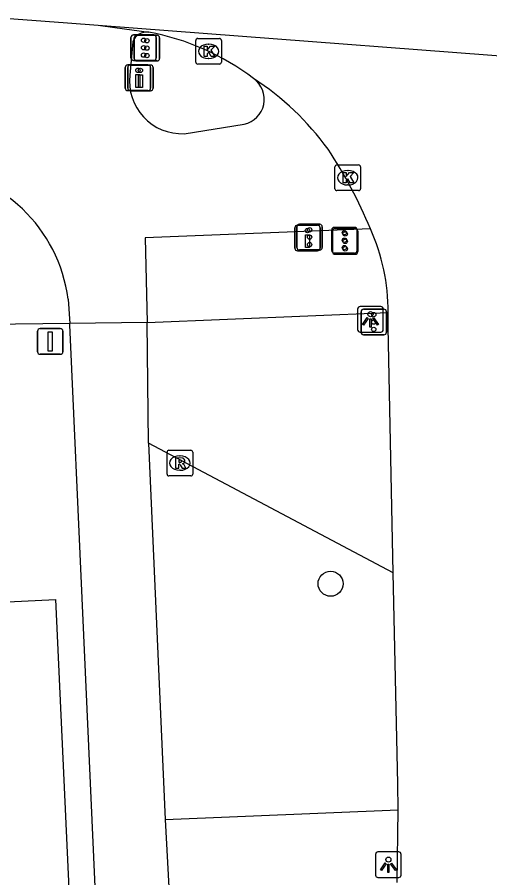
# Model space of a CAD drawing. Extents: x 161355 to 162026, y 386504 to 387459.
# Drawn here: x 161973.09 to 161991.53, y 387394.17 to 387427.72 of the extents above; entities that cross this region are included whole.
import ezdxf

# ---------------------------------------------------------------- set-up
doc = ezdxf.new("R2010")
doc.units = 0
for name, color, linetype in [('IMGEO_Berm_groen', 7, 'Continuous'), ('IMGEO_Boom', 7, 'Continuous'), ('IMGEO_Drukknoppaal', 7, 'Continuous'), ('IMGEO_Fietspad_gesloten', 7, 'Continuous'), ('IMGEO_Fietspad_open', 7, 'Continuous'), ('IMGEO_Kolk', 7, 'Continuous'), ('IMGEO_Lichtpunt', 7, 'Continuous'), ('IMGEO_Loofbos', 7, 'Continuous'), ('IMGEO_Rijbaan_lokaal_gesloten', 7, 'Continuous'), ('IMGEO_Rijbaan_regionaal_gesloten', 7, 'Continuous'), ('IMGEO_Rioolput', 7, 'Continuous'), ('IMGEO_Verkeersbordpaal', 7, 'Continuous'), ('IMGEO_Verkeersregelinstallatiepaal', 7, 'Continuous'), ('IMGEO_Voetpad_open', 7, 'Continuous')]:
    doc.layers.add(name, color=color, linetype=linetype)

msp = doc.modelspace()

# ---------------------------------------------------------------- linework, layer by layer
at = {"layer": 'IMGEO_Berm_groen'}
for points in [[(161987.766, 387406.057), (161978.22, 387411.111)], [(161978.87, 387396.438), (161987.954, 387396.815)]]:
    msp.add_lwpolyline(points, dxfattribs=at)
at = {"layer": 'IMGEO_Boom'}
msp.add_circle((161985.319, 387405.635), 0.489, dxfattribs=at)
at = {"layer": 'IMGEO_Drukknoppaal'}
for p, q in [((161977.304, 387424.963), (161977.304, 387425.763)), ((161977.304, 387425.763), (161977.304, 387424.963)), ((161977.404, 387425.863), (161978.194, 387425.863)), ((161978.194, 387425.863), (161977.404, 387425.863)), ((161977.405, 387424.958), (161977.405, 387425.758)), ((161977.405, 387425.758), (161977.405, 387424.958)), ((161977.505, 387425.858), (161978.295, 387425.858)), ((161978.295, 387425.858), (161977.505, 387425.858)), ((161978.294, 387425.763), (161978.294, 387424.963)), ((161978.294, 387424.963), (161978.294, 387425.763)), ((161978.395, 387425.758), (161978.395, 387424.958)), ((161978.395, 387424.958), (161978.395, 387425.758)), ((161978.194, 387424.863), (161977.404, 387424.863)), ((161977.404, 387424.863), (161978.194, 387424.863)), ((161978.295, 387424.858), (161977.505, 387424.858)), ((161977.505, 387424.858), (161978.295, 387424.858)), ((161984.023, 387419.616), (161984.813, 387419.616)), ((161984.813, 387419.616), (161984.023, 387419.616)), ((161983.923, 387418.716), (161983.923, 387419.516)), ((161983.923, 387419.516), (161983.923, 387418.716)), ((161984.913, 387419.516), (161984.913, 387418.716)), ((161984.913, 387418.716), (161984.913, 387419.516)), ((161984.813, 387418.616), (161984.023, 387418.616)), ((161984.023, 387418.616), (161984.813, 387418.616))]:
    msp.add_line(p, q, dxfattribs=at)
for points in [[(161977.874, 387425.488), (161977.874, 387424.988), (161977.724, 387424.988), (161977.724, 387425.488), (161977.874, 387425.488)], [(161977.975, 387425.483), (161977.975, 387424.983), (161977.825, 387424.983), (161977.825, 387425.483), (161977.975, 387425.483)], [(161984.493, 387419.241), (161984.493, 387418.741), (161984.343, 387418.741), (161984.343, 387419.241), (161984.493, 387419.241)]]:
    msp.add_lwpolyline(points, dxfattribs=at)
for centre in [(161977.799, 387425.653), (161977.9, 387425.648), (161984.418, 387419.406)]:
    msp.add_circle(centre, 0.085, dxfattribs=at)
for centre, start, end in [((161977.404, 387425.763), 90, 180), ((161977.404, 387425.763), 90, 180), ((161977.505, 387425.758), 90, 180), ((161977.505, 387425.758), 90, 180), ((161978.194, 387425.763), 0, 90), ((161978.194, 387425.763), 360, 90), ((161978.295, 387425.758), 0, 90), ((161978.295, 387425.758), 360, 90), ((161977.404, 387424.963), 180, 270), ((161977.404, 387424.963), 180, 270), ((161977.505, 387424.958), 180, 270), ((161977.505, 387424.958), 180, 270), ((161978.194, 387424.963), 270, 0), ((161978.194, 387424.963), 270, 0), ((161978.295, 387424.958), 270, 0), ((161978.295, 387424.958), 270, 0), ((161984.023, 387419.516), 90, 180), ((161984.023, 387419.516), 90, 180), ((161984.813, 387419.516), 0, 90), ((161984.813, 387419.516), 360, 90), ((161984.023, 387418.716), 180, 270), ((161984.023, 387418.716), 180, 270), ((161984.813, 387418.716), 270, 0), ((161984.813, 387418.716), 270, 0)]:
    msp.add_arc(centre, 0.1, start, end, dxfattribs=at)
at = {"layer": 'IMGEO_Fietspad_gesloten'}
for points in [[(161978.165, 387415.824), (161975.147, 387415.783)], [(161982.454, 387213.182), (161983.156, 387219.244), (161983.499, 387229.472), (161983.053, 387239.427), (161982.913, 387242.557), (161982.579, 387250), (161976.804, 387378.821), (161975.628, 387405.067), (161975.15, 387415.736), (161975.147, 387415.783)], [(161978.22, 387411.111), (161978.165, 387415.824)], [(161978.22, 387411.111), (161978.87, 387396.438)], [(161978.87, 387396.438), (161979.785, 387379.45)]]:
    msp.add_lwpolyline(points, dxfattribs=at)
at = {"layer": 'IMGEO_Fietspad_open'}
for points in [[(161977.597, 387426.759), (161977.486, 387425.46)], [(161979.602, 387423.182), (161981.947, 387423.551)], [(161986.87, 387419.472), (161978.086, 387419.128), (161978.165, 387415.824)], [(161975.075, 387416.73), (161975.147, 387415.783)]]:
    msp.add_lwpolyline(points, dxfattribs=at)
for centre, radius, start, end in [((161978.153, 387426.555), 0.592, 82.9974, 159.8912), ((161979.521, 387425.228), 2.048, 173.5055, 272.2716), ((161981.735, 387424.524), 0.996, 282.27, 54.4809), ((161969.21, 387415.975), 5.913, 7.3315, 85.1981)]:
    msp.add_arc(centre, radius, start, end, dxfattribs=at)
at = {"layer": 'IMGEO_Kolk'}
for p, q in [((161980.06, 387425.969), (161980.06, 387426.821)), ((161980.135, 387426.895), (161980.987, 387426.895)), ((161980.548, 387426.675), (161980.573, 387426.675)), ((161981.061, 387426.821), (161981.061, 387425.969)), ((161980.571, 387426.115), (161980.546, 387426.115)), ((161980.987, 387425.895), (161980.135, 387425.895)), ((161985.561, 387421.964), (161986.413, 387421.964)), ((161985.486, 387421.038), (161985.486, 387421.89)), ((161985.974, 387421.744), (161985.999, 387421.744)), ((161986.487, 387421.89), (161986.487, 387421.038)), ((161986.413, 387420.964), (161985.561, 387420.964)), ((161985.997, 387421.184), (161985.972, 387421.184))]:
    msp.add_line(p, q, dxfattribs=at)
for points in [[(161980.06, 387425.969), (161980.06, 387426.821)], [(161980.135, 387426.895), (161980.987, 387426.895)], [(161981.061, 387426.821), (161981.061, 387425.969)], [(161980.381, 387426.595), (161980.504, 387426.595), (161980.504, 387426.444), (161980.634, 387426.595), (161980.798, 387426.595), (161980.652, 387426.444), (161980.805, 387426.195), (161980.653, 387426.195), (161980.568, 387426.359), (161980.504, 387426.292), (161980.504, 387426.195), (161980.381, 387426.195), (161980.381, 387426.595)], [(161980.987, 387425.895), (161980.135, 387425.895)], [(161985.561, 387421.964), (161986.413, 387421.964)], [(161985.486, 387421.038), (161985.486, 387421.89)], [(161985.807, 387421.664), (161985.93, 387421.664), (161985.93, 387421.513), (161986.06, 387421.664), (161986.224, 387421.664), (161986.078, 387421.513), (161986.231, 387421.264), (161986.079, 387421.264), (161985.994, 387421.428), (161985.93, 387421.361), (161985.93, 387421.264), (161985.807, 387421.264), (161985.807, 387421.664)], [(161986.487, 387421.89), (161986.487, 387421.038)], [(161986.413, 387420.964), (161985.561, 387420.964)]]:
    msp.add_lwpolyline(points, dxfattribs=at)
for centre, start, end in [((161980.137, 387426.819), 91.552, 178.448), ((161980.137, 387426.819), 91.552, 178.448), ((161980.985, 387426.819), 1.552, 88.448), ((161980.985, 387426.819), 1.552, 88.448), ((161980.137, 387425.971), 181.552, 268.448), ((161980.137, 387425.971), 181.552, 268.448), ((161980.985, 387425.971), 271.552, 358.448), ((161980.985, 387425.971), 271.552, 358.448), ((161985.563, 387421.888), 91.552, 178.448), ((161985.563, 387421.888), 91.552, 178.448), ((161986.411, 387421.888), 1.552, 88.448), ((161986.411, 387421.888), 1.552, 88.448), ((161985.563, 387421.04), 181.552, 268.448), ((161985.563, 387421.04), 181.552, 268.448), ((161986.411, 387421.04), 271.552, 358.448), ((161986.411, 387421.04), 271.552, 358.448)]:
    msp.add_arc(centre, 0.0765, start, end, dxfattribs=at)
for centre, major_axis, ratio, start_param, end_param in [((161980.547, 387426.395), (-0.387, 0.002), 0.722429, 4.712389, 7.853982), ((161980.572, 387426.395), (-0.39, 0.002), 0.717154, 1.570796, 4.712389), ((161985.973, 387421.464), (-0.387, 0.002), 0.722429, 4.712389, 7.853982), ((161985.998, 387421.464), (-0.39, 0.002), 0.717154, 1.570796, 4.712389)]:
    msp.add_ellipse(centre, major_axis=major_axis, ratio=ratio, start_param=start_param, end_param=end_param, dxfattribs=at)
at = {"layer": 'IMGEO_Lichtpunt'}
for p, q in [((161986.375, 387416.347), (161986.375, 387415.54)), ((161986.375, 387416.347), (161986.375, 387415.54)), ((161987.277, 387416.442), (161986.469, 387416.442)), ((161987.277, 387416.442), (161986.469, 387416.442)), ((161987.371, 387415.54), (161987.371, 387416.347)), ((161987.371, 387415.54), (161987.371, 387416.347)), ((161986.469, 387415.446), (161987.277, 387415.446)), ((161986.469, 387415.446), (161987.277, 387415.446)), ((161987.074, 387395.084), (161987.074, 387394.277)), ((161987.074, 387395.084), (161987.074, 387394.277)), ((161987.976, 387395.179), (161987.168, 387395.179)), ((161987.976, 387395.179), (161987.168, 387395.179)), ((161988.07, 387394.277), (161988.07, 387395.084)), ((161988.07, 387394.277), (161988.07, 387395.084)), ((161987.168, 387394.183), (161987.976, 387394.183)), ((161987.168, 387394.183), (161987.976, 387394.183))]:
    msp.add_line(p, q, dxfattribs=at)
for points in [[(161986.749, 387416.011), (161986.788, 387415.983), (161986.6, 387415.721), (161986.562, 387415.748), (161986.749, 387416.011)], [(161986.851, 387415.963), (161986.898, 387415.963), (161986.898, 387415.641), (161986.851, 387415.641), (161986.851, 387415.963)], [(161986.961, 387415.983), (161986.999, 387416.01), (161987.186, 387415.748), (161987.147, 387415.72), (161986.961, 387415.983)], [(161987.448, 387394.748), (161987.487, 387394.72), (161987.299, 387394.458), (161987.261, 387394.485), (161987.448, 387394.748)], [(161987.66, 387394.72), (161987.698, 387394.747), (161987.885, 387394.485), (161987.846, 387394.457), (161987.66, 387394.72)], [(161987.55, 387394.7), (161987.597, 387394.7), (161987.597, 387394.378), (161987.55, 387394.378), (161987.55, 387394.7)]]:
    msp.add_lwpolyline(points, dxfattribs=at)
for centre in [(161986.874, 387416.145), (161987.573, 387394.882)]:
    msp.add_circle(centre, 0.0994, dxfattribs=at)
for centre, start, end in [((161986.469, 387416.347), 90, 180), ((161986.469, 387416.347), 90, 180), ((161987.277, 387416.347), 0, 90), ((161987.277, 387416.347), 0, 90), ((161986.469, 387415.54), 180, 270), ((161986.469, 387415.54), 180, 270), ((161987.277, 387415.54), 270, 0), ((161987.277, 387415.54), 270, 360), ((161987.168, 387395.084), 90, 180), ((161987.168, 387395.084), 90, 180), ((161987.976, 387395.084), 0, 90), ((161987.976, 387395.084), 0, 90), ((161987.168, 387394.277), 180, 270), ((161987.168, 387394.277), 180, 270), ((161987.976, 387394.277), 270, 0), ((161987.976, 387394.277), 270, 360)]:
    msp.add_arc(centre, 0.0946, start, end, dxfattribs=at)
at = {"layer": 'IMGEO_Loofbos'}
msp.add_lwpolyline([(161958.436, 387394.111), (161959.595, 387391.881), (161960.476, 387391.418), (161961.864, 387391.705), (161967.654, 387404.683), (161974.582, 387405.017), (161975.123, 387393.461)], dxfattribs=at)
at = {"layer": 'IMGEO_Rijbaan_lokaal_gesloten'}
msp.add_lwpolyline([(161972.075, 387427.724), (161975.055, 387427.5), (161976.257, 387427.41)], dxfattribs=at)
at = {"layer": 'IMGEO_Rijbaan_regionaal_gesloten'}
for points in [[(161976.257, 387427.41), (161997.073, 387425.828), (161997.568, 387425.777)], [(161976.257, 387427.41), (161976.906, 387427.322), (161978.225, 387427.143)], [(161987.766, 387406.057), (161987.561, 387415.636), (161987.565, 387416.212)], [(161987.954, 387396.815), (161987.943, 387397.83), (161987.766, 387406.057)], [(161987.919, 387393.993), (161987.954, 387396.815)]]:
    msp.add_lwpolyline(points, dxfattribs=at)
for centre, radius, start, end in [((161976.476, 387417.66), 9.642, 52.7417, 79.5519), ((161976.346, 387416.145), 10.958, 35.935, 56.9985), ((161970.457, 387412.728), 17.745, 22.3366, 33.7087), ((161979.841, 387416.269), 7.724, 359.5735, 24.4959)]:
    msp.add_arc(centre, radius, start, end, dxfattribs=at)
at = {"layer": 'IMGEO_Rioolput'}
for p, q in [((161979.012, 387410.84), (161979.864, 387410.84)), ((161978.937, 387409.914), (161978.937, 387410.766)), ((161979.425, 387410.62), (161979.45, 387410.62)), ((161979.938, 387410.766), (161979.938, 387409.914)), ((161979.864, 387409.84), (161979.012, 387409.84)), ((161979.448, 387410.06), (161979.423, 387410.06))]:
    msp.add_line(p, q, dxfattribs=at)
for points in [[(161979.012, 387410.84), (161979.864, 387410.84)], [(161978.937, 387409.914), (161978.937, 387410.766)], [(161979.526, 387410.538), (161979.274, 387410.54), (161979.274, 387410.14)], [(161979.938, 387410.766), (161979.938, 387409.914)], [(161979.274, 387410.14), (161979.398, 387410.14), (161979.398, 387410.302), (161979.409, 387410.302)], [(161979.452, 387410.459), (161979.398, 387410.459), (161979.398, 387410.378)], [(161979.398, 387410.378), (161979.45, 387410.378)], [(161979.456, 387410.273), (161979.527, 387410.14), (161979.667, 387410.14), (161979.602, 387410.266)], [(161979.864, 387409.84), (161979.012, 387409.84)]]:
    msp.add_lwpolyline(points, dxfattribs=at)
for centre, radius, start, end in [((161979.014, 387410.764), 0.0765, 91.552, 178.448), ((161979.014, 387410.764), 0.0765, 91.552, 178.448), ((161979.862, 387410.764), 0.0765, 1.552, 88.448), ((161979.862, 387410.764), 0.0765, 1.552, 88.448), ((161979.525, 387410.428), 0.109, 350.3612, 89.416), ((161979.408, 387410.249), 0.0533, 26.0293, 88.6989), ((161979.434, 387410.567), 0.19, 274.7715, 282.9687), ((161979.458, 387410.363), 0.0964, 77.0061, 93.1865), ((161979.472, 387410.42), 0.0378, 276.6634, 79.6772), ((161979.523, 387410.428), 0.112, 277.5842, 350.9817), ((161979.507, 387410.213), 0.108, 29.5134, 73.7905), ((161979.014, 387409.916), 0.0765, 181.552, 268.448), ((161979.014, 387409.916), 0.0765, 181.552, 268.448), ((161979.862, 387409.916), 0.0765, 271.552, 358.448), ((161979.862, 387409.916), 0.0765, 271.552, 358.448)]:
    msp.add_arc(centre, radius, start, end, dxfattribs=at)
for centre, major_axis, ratio, start_param, end_param in [((161979.424, 387410.34), (-0.387, 0.002), 0.722429, 4.712389, 7.853982), ((161979.449, 387410.34), (-0.39, 0.002), 0.717154, 1.570796, 4.712389)]:
    msp.add_ellipse(centre, major_axis=major_axis, ratio=ratio, start_param=start_param, end_param=end_param, dxfattribs=at)
at = {"layer": 'IMGEO_Verkeersbordpaal'}
for p, q in [((161973.984, 387415.583), (161974.774, 387415.583)), ((161974.774, 387415.583), (161973.984, 387415.583)), ((161973.884, 387414.683), (161973.884, 387415.483)), ((161973.884, 387415.483), (161973.884, 387414.683)), ((161974.874, 387415.483), (161974.874, 387414.683)), ((161974.874, 387414.683), (161974.874, 387415.483)), ((161974.774, 387414.583), (161973.984, 387414.583)), ((161973.984, 387414.583), (161974.774, 387414.583))]:
    msp.add_line(p, q, dxfattribs=at)
msp.add_lwpolyline([(161974.304, 387415.458), (161974.454, 387415.458), (161974.454, 387414.708), (161974.304, 387414.708), (161974.304, 387415.458)], dxfattribs=at)
for centre, start, end in [((161973.984, 387415.483), 90, 180), ((161973.984, 387415.483), 90, 180), ((161974.774, 387415.483), 0, 90), ((161974.774, 387415.483), 360, 90), ((161973.984, 387414.683), 180, 270), ((161973.984, 387414.683), 180, 270), ((161974.774, 387414.683), 270, 0), ((161974.774, 387414.683), 270, 0)]:
    msp.add_arc(centre, 0.1, start, end, dxfattribs=at)
at = {"layer": 'IMGEO_Verkeersregelinstallatiepaal'}
for p, q in [((161977.63, 387427.035), (161978.42, 387427.035)), ((161978.42, 387427.035), (161977.63, 387427.035)), ((161977.759, 387427.018), (161978.549, 387427.018)), ((161978.549, 387427.018), (161977.759, 387427.018)), ((161977.53, 387426.135), (161977.53, 387426.935)), ((161977.53, 387426.935), (161977.53, 387426.135)), ((161977.659, 387426.118), (161977.659, 387426.918)), ((161977.659, 387426.918), (161977.659, 387426.118)), ((161978.52, 387426.935), (161978.52, 387426.135)), ((161978.52, 387426.135), (161978.52, 387426.935)), ((161978.649, 387426.918), (161978.649, 387426.118)), ((161978.649, 387426.118), (161978.649, 387426.918)), ((161978.42, 387426.035), (161977.63, 387426.035)), ((161977.63, 387426.035), (161978.42, 387426.035)), ((161978.549, 387426.018), (161977.759, 387426.018)), ((161977.759, 387426.018), (161978.549, 387426.018)), ((161984.104, 387419.65), (161984.894, 387419.65)), ((161984.894, 387419.65), (161984.104, 387419.65)), ((161984.004, 387418.75), (161984.004, 387419.55)), ((161984.004, 387419.55), (161984.004, 387418.75)), ((161984.994, 387419.55), (161984.994, 387418.75)), ((161984.994, 387418.75), (161984.994, 387419.55)), ((161985.363, 387418.63), (161985.363, 387419.43)), ((161985.363, 387419.43), (161985.363, 387418.63)), ((161985.392, 387418.583), (161985.392, 387419.383)), ((161985.392, 387419.383), (161985.392, 387418.583)), ((161985.463, 387419.53), (161986.253, 387419.53)), ((161986.253, 387419.53), (161985.463, 387419.53)), ((161985.492, 387419.483), (161986.282, 387419.483)), ((161986.282, 387419.483), (161985.492, 387419.483)), ((161986.353, 387419.43), (161986.353, 387418.63)), ((161986.353, 387418.63), (161986.353, 387419.43)), ((161986.382, 387419.383), (161986.382, 387418.583)), ((161986.382, 387418.583), (161986.382, 387419.383)), ((161984.894, 387418.65), (161984.104, 387418.65)), ((161984.104, 387418.65), (161984.894, 387418.65)), ((161986.253, 387418.53), (161985.463, 387418.53)), ((161985.463, 387418.53), (161986.253, 387418.53)), ((161986.282, 387418.483), (161985.492, 387418.483)), ((161985.492, 387418.483), (161986.282, 387418.483)), ((161986.507, 387415.44), (161986.507, 387416.24)), ((161986.507, 387416.24), (161986.507, 387415.44)), ((161986.607, 387416.34), (161987.397, 387416.34)), ((161987.397, 387416.34), (161986.607, 387416.34)), ((161987.497, 387416.24), (161987.497, 387415.44)), ((161987.497, 387415.44), (161987.497, 387416.24)), ((161987.397, 387415.34), (161986.607, 387415.34)), ((161986.607, 387415.34), (161987.397, 387415.34))]:
    msp.add_line(p, q, dxfattribs=at)
for centre in [(161978.025, 387426.825), (161978.025, 387426.535), (161978.154, 387426.808), (161978.025, 387426.245), (161978.154, 387426.518), (161978.154, 387426.228), (161984.499, 387419.44), (161984.499, 387419.15), (161985.858, 387419.32), (161985.887, 387419.273), (161984.499, 387418.86), (161985.858, 387419.03), (161985.887, 387418.983), (161985.858, 387418.74), (161985.887, 387418.693), (161987.002, 387416.13), (161987.002, 387415.84), (161987.002, 387415.55)]:
    msp.add_circle(centre, 0.085, dxfattribs=at)
for centre, start, end in [((161977.63, 387426.935), 90, 180), ((161977.63, 387426.935), 90, 180), ((161977.759, 387426.918), 90, 180), ((161977.759, 387426.918), 90, 180), ((161978.42, 387426.935), 0, 90), ((161978.42, 387426.935), 360, 90), ((161978.549, 387426.918), 0, 90), ((161978.549, 387426.918), 360, 90), ((161977.63, 387426.135), 180, 270), ((161977.63, 387426.135), 180, 270), ((161977.759, 387426.118), 180, 270), ((161977.759, 387426.118), 180, 270), ((161978.42, 387426.135), 270, 0), ((161978.42, 387426.135), 270, 0), ((161978.549, 387426.118), 270, 0), ((161978.549, 387426.118), 270, 0), ((161984.104, 387419.55), 90, 180), ((161984.104, 387419.55), 90, 180), ((161984.894, 387419.55), 0, 90), ((161984.894, 387419.55), 360, 90), ((161985.463, 387419.43), 90, 180), ((161985.463, 387419.43), 90, 180), ((161985.492, 387419.383), 90, 180), ((161985.492, 387419.383), 90, 180), ((161986.253, 387419.43), 0, 90), ((161986.253, 387419.43), 360, 90), ((161986.282, 387419.383), 0, 90), ((161986.282, 387419.383), 360, 90), ((161984.104, 387418.75), 180, 270), ((161984.104, 387418.75), 180, 270), ((161984.894, 387418.75), 270, 0), ((161984.894, 387418.75), 270, 0), ((161985.463, 387418.63), 180, 270), ((161985.463, 387418.63), 180, 270), ((161985.492, 387418.583), 180, 270), ((161985.492, 387418.583), 180, 270), ((161986.253, 387418.63), 270, 0), ((161986.253, 387418.63), 270, 0), ((161986.282, 387418.583), 270, 0), ((161986.282, 387418.583), 270, 0), ((161986.607, 387416.24), 90, 180), ((161986.607, 387416.24), 90, 180), ((161987.397, 387416.24), 0, 90), ((161987.397, 387416.24), 360, 90), ((161986.607, 387415.44), 180, 270), ((161986.607, 387415.44), 180, 270), ((161987.397, 387415.44), 270, 0), ((161987.397, 387415.44), 270, 0)]:
    msp.add_arc(centre, 0.1, start, end, dxfattribs=at)
at = {"layer": 'IMGEO_Voetpad_open'}
for points in [[(161978.165, 387415.824), (161987.565, 387416.212)], [(161975.147, 387415.783), (161969.841, 387415.72)]]:
    msp.add_lwpolyline(points, dxfattribs=at)

doc.saveas('drawing.dxf')
